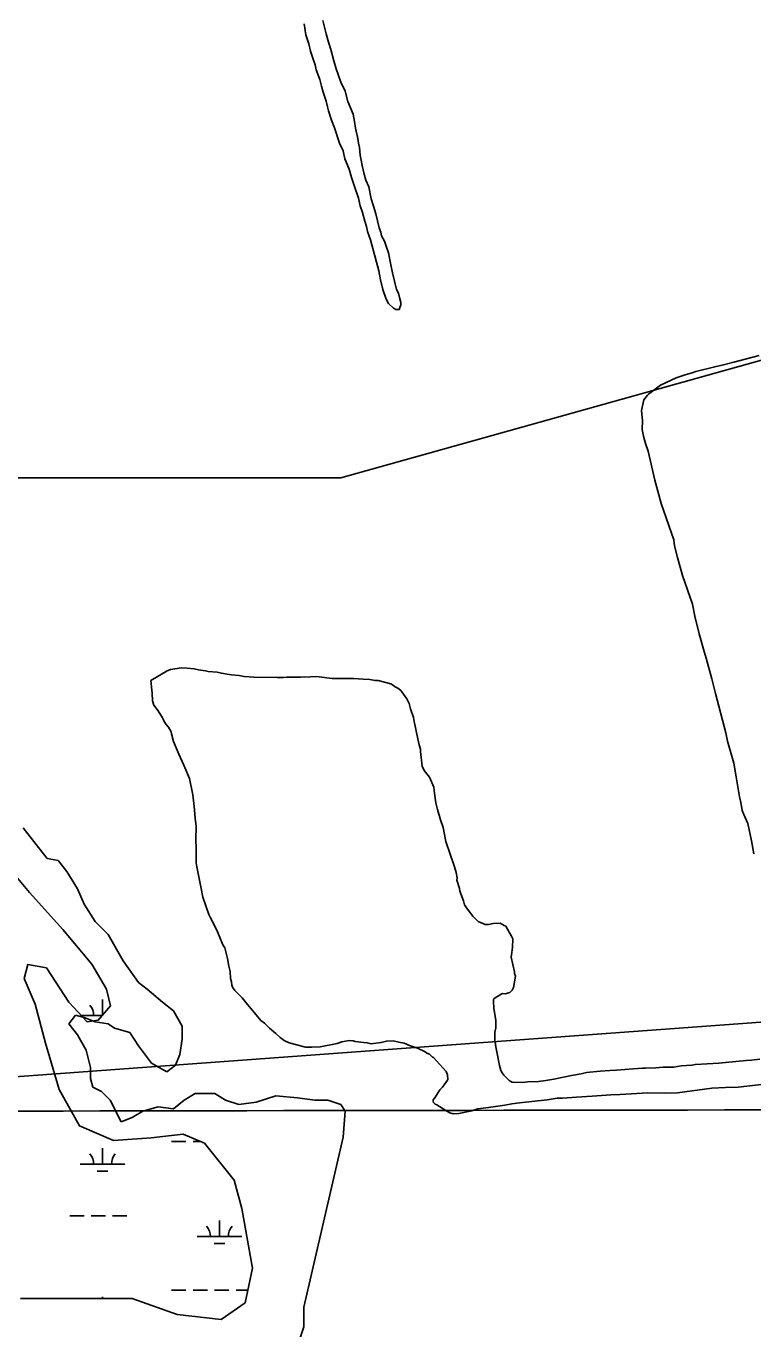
# Model space of a CAD drawing. Extents: x 3297772 to 3335630, y 634068 to 659439.
# Drawn here: x 3330060 to 3331686, y 654141 to 657056 of the extents above; entities that cross this region are included whole.
import ezdxf

# ---------------------------------------------------------------- set-up
doc = ezdxf.new("R2010")
doc.units = 0
for name, color, linetype in [('V-GRID-MAJR', 7, 'Continuous'), ('V-SITE-VEGE', 7, 'Continuous'), ('V-TOPO-SHOR', 7, 'Continuous'), ('V-UTIL-LINE', 7, 'Continuous'), ('V-WETL-SWMP', 7, 'Continuous')]:
    doc.layers.add(name, color=color, linetype=linetype)

msp = doc.modelspace()

# ---------------------------------------------------------------- linework, layer by layer
at = {"layer": 'V-GRID-MAJR'}
msp.add_spline([(3301871.984, 654599.909), (3307131.646, 654603.3520000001), (3312391.307, 654607.559), (3317650.968, 654612.532), (3322910.628, 654618.27), (3328170.287, 654624.772), (3333429.9450000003, 654632.04), (3333429.946, 654632.04)], degree=3, dxfattribs=at)
at = {"layer": 'V-SITE-VEGE'}
for p, q in [((3330685.507, 657036.5160000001), (3330681.716, 657060.853)), ((3330723.6380000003, 657068.506), (3330731.423, 657038.728)), ((3330692.04, 657016.2000000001), (3330685.507, 657036.5160000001)), ((3330695.917, 656999.964), (3330692.04, 657016.2000000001)), ((3330731.423, 657038.728), (3330736.6210000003, 657019.778)), ((3330736.6210000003, 657019.778), (3330741.845, 657003.525)), ((3330702.452, 656979.6479999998), (3330695.917, 656999.964)), ((3330741.845, 657003.525), (3330748.323, 656977.813)), ((3330706.386, 656968.808), (3330702.452, 656979.6479999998)), ((3330708.971, 656957.984), (3330706.386, 656968.808)), ((3330716.839, 656936.304), (3330708.971, 656957.984)), ((3330748.323, 656977.813), (3330753.535, 656960.21)), ((3330753.535, 656960.21), (3330764.017, 656930.4029999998)), ((3330720.728, 656921.415), (3330716.839, 656936.304)), ((3330764.017, 656930.4029999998), (3330773.247, 656910.061)), ((3330724.636, 656907.877), (3330720.728, 656921.415)), ((3330731.169, 656887.559), (3330724.636, 656907.877)), ((3330773.247, 656910.061), (3330779.754, 656887.045)), ((3330733.739, 656875.386), (3330731.169, 656887.559)), ((3330736.338, 656865.912), (3330733.739, 656875.386)), ((3330779.754, 656887.045), (3330791.599, 656858.574)), ((3330742.8710000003, 656845.596), (3330736.338, 656865.912)), ((3330749.433, 656827.981), (3330742.8710000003, 656845.596)), ((3330791.599, 656858.574), (3330794.126, 656842.3539999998)), ((3330794.126, 656842.3539999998), (3330796.668, 656827.4770000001)), ((3330761.221, 656794.1109999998), (3330749.433, 656827.981)), ((3330796.668, 656827.4770000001), (3330801.825, 656804.478)), ((3330769.1350000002, 656776.478), (3330761.221, 656794.1109999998)), ((3330801.825, 656804.478), (3330803.06, 656793.667)), ((3330803.06, 656793.667), (3330805.659, 656784.191)), ((3330805.659, 656784.191), (3330806.822, 656766.631)), ((3330772.995, 656758.894), (3330769.1350000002, 656776.478)), ((3330782.201, 656735.85), (3330772.995, 656758.894)), ((3330806.822, 656766.631), (3330809.407, 656755.807)), ((3330809.407, 656755.807), (3330811.977, 656743.632)), ((3330787.399, 656716.899), (3330782.201, 656735.85)), ((3330811.977, 656743.632), (3330815.825, 656724.694)), ((3330815.825, 656724.694), (3330819.731, 656711.157)), ((3330793.958, 656699.283), (3330787.399, 656716.899)), ((3330803.107, 656670.84), (3330793.958, 656699.283)), ((3330819.731, 656711.157), (3330826.321, 656696.2390000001)), ((3330826.321, 656696.2390000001), (3330831.433, 656669.189)), ((3330806.969, 656653.254), (3330803.107, 656670.84)), ((3330831.433, 656669.189), (3330836.659, 656652.938)), ((3330812.21, 656638.348), (3330806.969, 656653.254)), ((3330817.4080000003, 656619.398), (3330812.21, 656638.348)), ((3330836.659, 656652.938), (3330841.8710000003, 656635.336)), ((3330821.328, 656607.211), (3330817.4080000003, 656619.398)), ((3330823.913, 656596.385), (3330821.328, 656607.211)), ((3330841.8710000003, 656635.336), (3330849.64, 656604.21)), ((3330830.46, 656577.4180000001), (3330823.913, 656596.385)), ((3330849.64, 656604.21), (3330853.588, 656594.72)), ((3330853.588, 656594.72), (3330854.8540000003, 656586.608)), ((3330854.8540000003, 656586.608), (3330861.473, 656574.389)), ((3330848.6240000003, 656508.388), (3330830.46, 656577.4180000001)), ((3330861.473, 656574.389), (3330865.4050000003, 656563.551)), ((3330865.4050000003, 656563.551), (3330870.648, 656548.648)), ((3330870.648, 656548.648), (3330875.7600000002, 656521.598)), ((3330875.7600000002, 656521.598), (3330879.622, 656504.012)), ((3330852.458, 656488.103), (3330848.6240000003, 656508.388)), ((3330879.622, 656504.012), (3330888.668, 656466.1240000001)), ((3330857.629, 656466.452), (3330852.458, 656488.103)), ((3330865.495, 656444.773), (3330857.629, 656466.452)), ((3330888.668, 656466.1240000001), (3330892.631, 656457.981)), ((3330870.793, 656435.269), (3330865.495, 656444.773)), ((3330881.478, 656424.359), (3330870.793, 656435.269)), ((3330892.631, 656457.981), (3330895.23, 656448.507)), ((3330897.757, 656432.2829999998), (3330894.972, 656424.214)), ((3330895.23, 656448.507), (3330897.815, 656437.681)), ((3330897.815, 656437.681), (3330897.757, 656432.2829999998)), ((3330886.846, 656421.6), (3330881.478, 656424.359)), ((3330894.943, 656421.514), (3330886.846, 656421.6)), ((3330894.972, 656424.214), (3330894.943, 656421.514)), ((3330053.2830000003, 655261.8770000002), (3330087.3680000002, 655218.0190000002)), ((3330087.3680000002, 655218.0190000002), (3330106.842, 655193.6540000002)), ((3330106.842, 655193.6540000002), (3330131.191, 655188.782)), ((3330131.191, 655188.782), (3330150.665, 655164.4170000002)), ((3330150.665, 655164.4170000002), (3330175.0140000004, 655125.431)), ((3330175.014, 655125.431), (3330189.62, 655091.324)), ((3330189.62, 655091.324), (3330213.967, 655052.3400000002)), ((3330213.967, 655052.3400000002), (3330243.182, 655023.101)), ((3330243.182, 655023.101), (3330277.267, 654964.627)), ((3330277.267, 654964.627), (3330311.3510000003, 654915.8960000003)), ((3330311.3510000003, 654915.8960000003), (3330330.828, 654901.2780000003)), ((3330330.828, 654901.2780000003), (3330364.913, 654872.041)), ((3330364.913, 654872.041), (3330389.257, 654852.55)), ((3330170.144, 654842.803), (3330155.535, 654823.31)), ((3330189.62, 654837.929), (3330170.144, 654842.803)), ((3330213.967, 654828.185), (3330189.62, 654837.929)), ((3330389.257, 654852.55), (3330408.736, 654818.4380000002)), ((3330155.535, 654823.31), (3330175.014, 654798.9450000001)), ((3330243.182, 654823.31), (3330213.967, 654828.185)), ((3330257.788, 654813.564), (3330243.182, 654823.31)), ((3330291.875, 654803.8200000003), (3330257.788, 654813.564)), ((3330311.3510000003, 654774.58), (3330291.875, 654803.8200000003)), ((3330408.736, 654818.4380000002), (3330408.736, 654789.201)), ((3330175.014, 654798.9450000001), (3330194.488, 654764.8360000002)), ((3330340.566, 654735.5990000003), (3330311.3510000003, 654774.58)), ((3330408.736, 654789.201), (3330403.866, 654755.09)), ((3330194.488, 654764.8360000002), (3330204.2290000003, 654725.8520000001)), ((3330403.866, 654755.09), (3330394.127, 654730.724)), ((3330204.2290000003, 654725.8520000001), (3330204.2290000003, 654701.487)), ((3330374.651, 654716.106), (3330340.566, 654735.599)), ((3330394.127, 654730.724), (3330374.651, 654716.106)), ((3330204.2290000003, 654701.487), (3330209.097, 654681.9940000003)), ((3330209.097, 654681.9940000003), (3330228.573, 654672.252)), ((3330228.573, 654672.252), (3330248.052, 654652.757)), ((3330413.6040000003, 654652.7570000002), (3330437.951, 654667.3760000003)), ((3330437.951, 654667.3760000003), (3330481.774, 654667.3760000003)), ((3330481.774, 654667.3760000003), (3330506.1180000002, 654652.7570000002)), ((3330574.288, 654647.885), (3330618.111, 654662.504)), ((3330618.111, 654662.504), (3330666.802, 654657.629)), ((3330666.802, 654657.629), (3330705.757, 654652.757)), ((3330248.052, 654652.7570000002), (3330272.396, 654604.029)), ((3330296.7430000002, 654613.773), (3330321.09, 654628.392)), ((3330321.09, 654628.392), (3330355.174, 654638.138)), ((3330355.174, 654638.1380000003), (3330389.257, 654633.2660000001)), ((3330389.257, 654633.2660000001), (3330413.6040000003, 654652.7570000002)), ((3330506.1180000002, 654652.7570000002), (3330535.335, 654643.0110000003)), ((3330535.335, 654643.011), (3330574.288, 654647.885)), ((3330705.757, 654652.7570000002), (3330734.972, 654652.7570000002)), ((3330734.972, 654652.7570000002), (3330764.1890000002, 654643.0110000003)), ((3330764.1890000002, 654643.011), (3330773.927, 654628.392)), ((3330773.927, 654628.392), (3330769.057, 654569.9180000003)), ((3330272.396, 654604.029), (3330296.7430000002, 654613.773)), ((3330769.057, 654569.9180000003), (3330681.411, 654189.827)), ((3330681.411, 654189.827), (3330681.411, 654145.969)), ((3330681.411, 654145.969), (3330671.6720000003, 654116.732))]:
    msp.add_line(p, q, dxfattribs=at)
for points in [[(3331688.193, 655204.208), (3331682.588, 655232.831), (3331674.132, 655271.333), (3331665.487, 655292.108), (3331661.643, 655301.013), (3331660.711, 655305.946), (3331657.932, 655322.719), (3331656.056, 655331.604), (3331648.648, 655376.004), (3331643.063, 655406.595), (3331628.813, 655455.993), (3331625.072, 655474.746), (3331602.366, 655562.645), (3331593.848, 655595.238), (3331581.537, 655641.658), (3331576.768, 655656.484), (3331565.3680000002, 655696.002), (3331555.937, 655735.5), (3331550.309, 655762.15), (3331528.339, 655826.404), (3331516.95, 655866.908), (3331510.326, 655892.586), (3331508.504, 655906.393), (3331480.8000000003, 655987.451), (3331473.215, 656015.109), (3331466.5810000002, 656039.802), (3331451.514, 656104.9670000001), (3331445.782, 656121.7710000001), (3331441.034, 656138.567), (3331438.239, 656153.37), (3331438.448, 656173.0650000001), (3331437.6180000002, 656187.848), (3331436.717, 656195.737), (3331441.892, 656219.319), (3331444.889, 656223.229), (3331449.886, 656230.069), (3331451.8740000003, 656232.017), (3331478.683, 656252.417), (3331514.316, 656268.783), (3331534.085, 656275.4670000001), (3331549.894, 656280.225), (3331557.803, 656283.096), (3331600.2660000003, 656293.48), (3331620.0130000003, 656298.194), (3331642.725, 656303.865), (3331700.014, 656319.014)], [(3330339.02, 655591.8), (3330375.685, 655613.079), (3330377.666, 655614.045), (3330382.612, 655615.96), (3330407.274, 655619.638), (3330420.076, 655619.503), (3330435.812, 655617.365), (3330445.639, 655615.2930000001), (3330461.376, 655613.154), (3330467.274, 655612.108), (3330486.949, 655609.927), (3330496.7770000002, 655607.854), (3330509.559, 655605.751), (3330519.395, 655604.661), (3330536.117, 655602.513), (3330547.914, 655600.4180000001), (3330569.569, 655599.203), (3330621.765, 655598.65), (3330635.552, 655598.503), (3330643.4390000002, 655599.406), (3330673.97, 655599.083), (3330695.646, 655599.836), (3330709.444, 655600.676), (3330744.856, 655596.361), (3330793.111, 655595.849), (3330813.781, 655594.645), (3330828.543, 655593.504), (3330840.34, 655591.411), (3330847.235, 655591.335), (3330875.721, 655584.138), (3330879.639, 655582.127), (3330885.4960000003, 655577.14), (3330891.3740000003, 655574.1240000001), (3330898.214, 655569.126), (3330900.153, 655566.153), (3330911.802, 655550.269), (3330916.623, 655540.368), (3330919.452, 655528.517), (3330926.136, 655508.7490000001), (3330928.012, 655499.865), (3330931.7770000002, 655483.082), (3330932.7060000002, 655478.148), (3330939.276, 655447.545), (3330942.127, 655437.665), (3330942.076, 655432.742), (3330945.668, 655400.201), (3330950.489, 655390.301), (3330962.15, 655375.402), (3330971.758, 655352.649), (3330973.593, 655339.824), (3330976.316, 655318.128), (3330980.099, 655303.3150000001), (3330986.7430000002, 655279.607), (3330992.473, 655262.801), (3330999.0330000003, 655231.215), (3331018.137, 655174.87), (3331021.938, 655162.025), (3331023.7830000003, 655150.188), (3331023.73, 655145.262), (3331029.44, 655126.488), (3331030.363, 655120.569), (3331038.0100000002, 655098.822), (3331040.872, 655089.925), (3331044.738, 655082.991), (3331059.312, 655064.12), (3331071.004, 655052.179), (3331086.698, 655046.1020000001), (3331094.576, 655046.022), (3331104.446, 655047.886), (3331120.213, 655048.703), (3331129.024, 655043.685), (3331132.943, 655041.672), (3331140.687, 655028.786), (3331145.5160000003, 655019.871), (3331148.4080000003, 655013.932), (3331148.199, 654994.234), (3331146.051, 654977.515), (3331145.014, 654972.601), (3331152.549, 654940.018), (3331152.508, 654936.079), (3331154.417, 654930.148), (3331150.204, 654904.585), (3331147.185, 654898.706), (3331142.2090000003, 654893.837), (3331131.346, 654890.997), (3331125.435, 654891.06), (3331122.472, 654890.106), (3331106.61, 654880.425), (3331105.594, 654877.48), (3331105.551, 654873.542), (3331106.381, 654858.759), (3331111.011, 654831.132), (3331110.833, 654814.3910000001), (3331108.759, 654804.5650000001), (3331108.582, 654787.823), (3331110.3850000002, 654772.045), (3331113.225, 654761.178), (3331118.808, 654730.587), (3331121.6380000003, 654718.738), (3331124.54, 654713.783), (3331128.43, 654708.817)], [(3331291.4050000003, 654659.812), (3331259.862, 654657.193), (3331248.043, 654657.318), (3331225.3510000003, 654653.6190000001), (3331163.223, 654646.398), (3331146.46, 654644.608), (3331130.6720000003, 654641.819), (3331094.173, 654636.295), (3331070.504, 654633.5920000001), (3331056.666, 654628.814), (3331028.045, 654623.209), (3331015.231, 654622.359), (3331007.372, 654624.4130000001), (3330998.562, 654629.43), (3330979.001, 654642.441), (3330975.073, 654643.469), (3330971.176, 654647.451), (3330970.222, 654650.414), (3330970.252, 654653.3690000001), (3330974.244, 654658.252), (3330985.264, 654675.863), (3330991.236, 654681.71), (3331002.236, 654697.35), (3331003.242, 654699.31), (3331002.363, 654709.169), (3330999.492, 654717.079), (3330978.076, 654740.944), (3330971.256, 654747.911), (3330969.296, 654748.917), (3330962.4760000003, 654755.882), (3330956.588, 654757.916), (3330952.681, 654760.912), (3330935.037, 654768.9770000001), (3330917.373, 654775.076), (3330905.607, 654780.1240000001), (3330893.811, 654782.219), (3330881.039, 654785.31), (3330866.257, 654784.48), (3330860.336, 654783.559), (3330853.4220000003, 654781.66), (3330831.7260000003, 654778.938), (3330822.882, 654781.003), (3330815.0160000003, 654782.0700000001), (3330796.324, 654784.2390000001), (3330791.411, 654785.275), (3330782.557, 654786.354), (3330765.784, 654783.577), (3330755.894, 654779.741), (3330717.404, 654772.27), (3330698.681, 654771.484), (3330684.894, 654771.631), (3330648.5500000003, 654780.88), (3330636.785, 654785.93), (3330627.995, 654792.916), (3330618.24, 654801.884), (3330604.578, 654813.849), (3330592.876, 654824.808), (3330585.06, 654830.8), (3330551.9930000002, 654870.5480000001), (3330543.244, 654881.474), (3330526.68, 654898.394), (3330521.83, 654905.339), (3330519.912, 654910.285), (3330519, 654917.189), (3330517.116, 654925.088), (3330516.2970000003, 654940.855), (3330513.468, 654952.703), (3330510.691, 654969.478), (3330504.048, 654993.186), (3330500.183, 655000.122), (3330486.738, 655032.768), (3330471.294, 655062.478), (3330468.4020000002, 655068.415), (3330455.023, 655106.973), (3330450.339, 655129.675), (3330441.9560000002, 655175.071), (3330440.08, 655183.955), (3330440.414, 655215.47), (3330439.648, 655236.161), (3330439.951, 655264.72), (3330438.182, 655283.451), (3330435.509, 655310.073), (3330432.826, 655335.71), (3330425.3310000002, 655372.232), (3330412.844, 655401.911), (3330405.146, 655418.738), (3330401.287, 655426.657), (3330389.773, 655455.3420000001), (3330385.026, 655472.135), (3330384.092, 655477.071), (3330378.288, 655486.981), (3330373.428, 655492.941), (3330368.577, 655499.888), (3330366.66, 655504.834), (3330364.72, 655507.807), (3330355.039, 655523.669), (3330345.328, 655536.578), (3330342.477, 655546.455), (3330341.67, 655563.208), (3330340.759, 655570.1140000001), (3330339.02, 655591.8)], [(3331128.43, 654708.817), (3331140.122, 654696.873), (3331144.04, 654694.8640000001), (3331146.972, 654692.861), (3331170.606, 654692.611), (3331182.437, 654693.471), (3331206.082, 654694.205), (3331222.857, 654696.982), (3331240.615, 654699.748), (3331280.1, 654708.194), (3331301.807, 654711.903), (3331313.659, 654714.734), (3331344.217, 654717.363), (3331365.901, 654719.1020000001), (3331380.688, 654719.931), (3331418.142, 654722.4890000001), (3331438.843, 654724.238), (3331445.737, 654724.169), (3331468.398, 654724.91), (3331485.161, 654726.704), (3331508.796, 654726.452), (3331525.5700000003, 654729.229), (3331549.224, 654730.948), (3331557.125, 654732.834), (3331609.3510000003, 654735.234), (3331624.144, 654737.049), (3331670.482, 654741.483), (3331682.311, 654742.341), (3331701.042, 654744.112)], [(3331736.927, 654691.532), (3331653.107, 654681.587), (3331624.5330000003, 654680.905), (3331593.983, 654679.256), (3331517.052, 654669.2390000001), (3331490.453, 654668.537), (3331451.061, 654668.955), (3331388.9760000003, 654665.674), (3331368.2830000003, 654664.908), (3331325.896, 654661.416), (3331291.4050000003, 654659.812)]]:
    msp.add_lwpolyline(points, dxfattribs=at)
at = {"layer": 'V-TOPO-SHOR'}
msp.add_lwpolyline([(3328647.9395294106, 655708.6641403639), (3329164.571001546, 655831.6716337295), (3329746.8064701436, 656003.8821244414), (3329951.8189590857, 656044.8846222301), (3330763.668415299, 656044.8846222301), (3332493.9738219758, 656528.7140961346)], dxfattribs=at)
at = {"layer": 'V-UTIL-LINE'}
msp.add_lwpolyline([(3333382.298, 654950.366), (3326392.63, 654437.8690000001)], dxfattribs=at)
at = {"layer": 'V-WETL-SWMP'}
for p, q in [((3330230.843587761, 654843.1631073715), (3330230.843556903, 654878.0241662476)), ((3330183.3025564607, 654842.0241696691), (3330229.850862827, 654842.0241696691)), ((3330230.8438832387, 654509.3492012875), (3330230.8438513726, 654545.3491978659)), ((3330385.43551972, 654560.0911964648), (3330417.4354537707, 654560.0911964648)), ((3330433.4354207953, 654560.0911964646), (3330450.297974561, 654560.0911964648)), ((3330180.8439862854, 654509.3492012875), (3330280.8437801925, 654509.3492012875)), ((3330218.8439216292, 654493.918202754), (3330242.8438721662, 654493.9182027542)), ((3330157.4361367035, 654393.9172122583), (3330189.4360707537, 654393.9172122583)), ((3330205.4360377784, 654393.9172122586), (3330237.4359718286, 654393.9172122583)), ((3330253.435938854, 654393.9172122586), (3330285.435872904, 654393.9172122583)), ((3330492.27948771, 654347.487216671), (3330492.2794558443, 654383.4872132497)), ((3330442.279590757, 654347.487216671), (3330542.279384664, 654347.4872166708)), ((3330480.2795261, 654332.0562181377), (3330504.279476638, 654332.056218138)), ((3330385.43581419, 654227.416228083), (3330417.4357482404, 654227.416228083)), ((3330433.4357152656, 654227.4162280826), (3330465.435649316, 654227.416228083)), ((3330481.4356163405, 654227.416228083), (3330513.435550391, 654227.416228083)), ((3330529.435517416, 654227.416228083), (3330556.10881038, 654227.416228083)), ((3330230.8441492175, 654208.8615001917), (3330230.8441458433, 654212.674229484))]:
    msp.add_line(p, q, dxfattribs=at)
msp.add_lwpolyline([(3330007.768, 655188.883), (3330067.718, 655117.703), (3330141.894, 655034.3200000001), (3330206.924, 654957.04), (3330239.433, 654901.118), (3330248.568, 654863.503), (3330221.11, 654832.001), (3330196.7120000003, 654827.943), (3330155.0500000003, 654871.67), (3330105.268, 654948.9450000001), (3330063.592, 654956.0750000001), (3330055.449, 654924.566), (3330079.825, 654867.631), (3330103.173, 654780.2000000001), (3330133.631, 654676.503), (3330179.346, 654595.1630000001), (3330255.574, 654562.606), (3330339.949, 654568.674), (3330411.109, 654576.781), (3330458.879, 654556.433), (3330524.924, 654474.069), (3330542.181, 654410.0210000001), (3330566.529, 654276.846), (3330550.237, 654199.595), (3330496.347, 654162.003), (3330397.747, 654173.221), (3330297.123, 654208.836), (3330190.386, 654208.875), (3330047.055, 654208.928)], dxfattribs=at)
for centre, radius, start, end in [((3330175.600766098, 654842.4989728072), 35.24628790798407, 359.22817843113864, 40.771836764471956), ((3330175.601060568, 654509.8240044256), 35.24628790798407, 359.22817843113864, 40.771836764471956), ((3330286.0867050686, 654509.8240044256), 35.24628790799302, 139.2281784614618, 180.77183679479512), ((3330437.036665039, 654347.962019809), 35.24628790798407, 359.22817843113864, 40.771836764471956), ((3330547.52230954, 654347.962019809), 35.24628790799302, 139.2281784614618, 180.77183679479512)]:
    msp.add_arc(centre, radius, start, end, dxfattribs=at)

doc.saveas('drawing.dxf')
